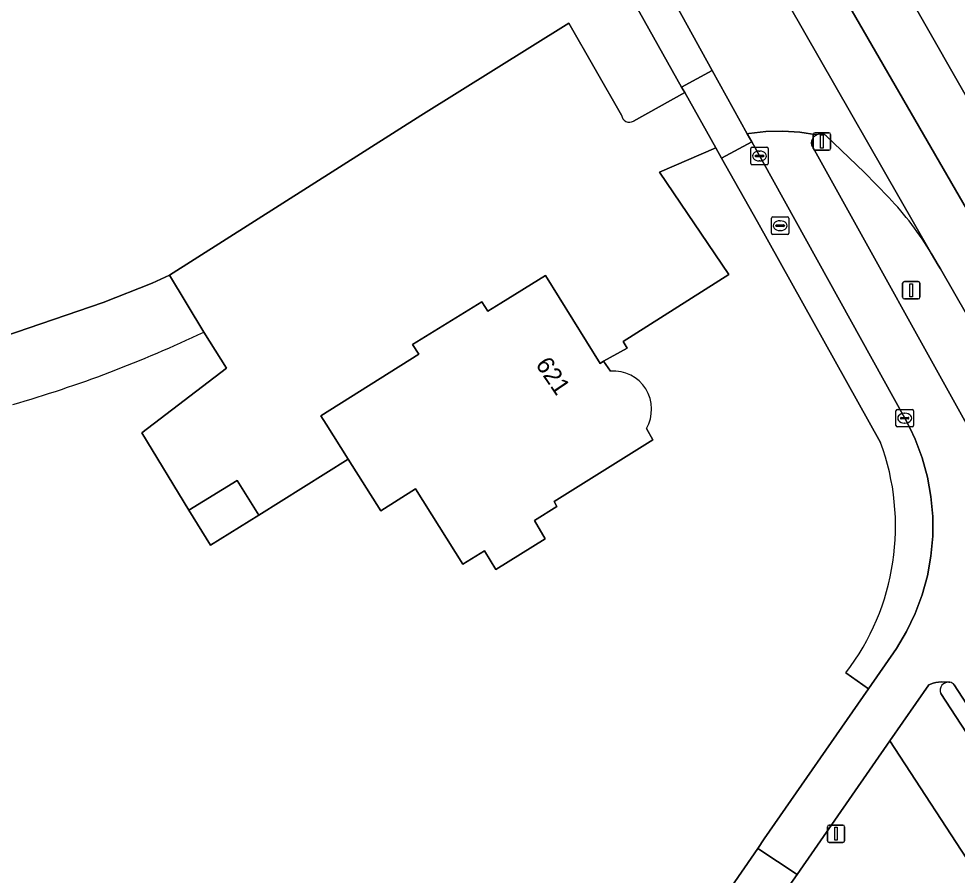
# Model space of a CAD drawing. Extents: x 158132 to 159664, y 385256 to 387218.
# Drawn here: x 159582.3 to 159636.1, y 385868.1 to 385917.2 of the extents above; entities that cross this region are included whole.
import ezdxf

# ---------------------------------------------------------------- set-up
doc = ezdxf.new("R2010")
doc.units = 0
for name, color, linetype in [('IMGEO_Berm_groen', 7, 'Continuous'), ('IMGEO_Brandkraan', 7, 'Continuous'), ('IMGEO_Erf', 7, 'Continuous'), ('IMGEO_Fietspad_gesloten', 7, 'Continuous'), ('IMGEO_Fietspad_open', 7, 'Continuous'), ('IMGEO_Groenvoorziening', 7, 'Continuous'), ('IMGEO_Kolk', 7, 'Continuous'), ('IMGEO_Lichtmast', 7, 'Continuous'), ('IMGEO_Loofbos', 7, 'Continuous'), ('IMGEO_Pand', 7, 'Continuous'), ('IMGEO_Pand_nummerreeks', 7, 'Continuous'), ('IMGEO_Rijbaan_lokaal_gesloten', 7, 'Continuous'), ('IMGEO_Rijbaan_lokaal_open', 7, 'Continuous'), ('IMGEO_Rijbaan_regionaal_gesloten', 7, 'Continuous'), ('IMGEO_Verkeersbordpaal', 7, 'Continuous'), ('IMGEO_Verkeerseiland_groen', 7, 'Continuous'), ('IMGEO_Verkeerseiland_open', 7, 'Continuous'), ('IMGEO_Voetpad_open', 7, 'Continuous')]:
    doc.layers.add(name, color=color, linetype=linetype)

msp = doc.modelspace()

# ---------------------------------------------------------------- linework, layer by layer
at = {"layer": 'IMGEO_Berm_groen'}
msp.add_lwpolyline([(159637.038, 385867.919), (159637.214, 385868.136), (159632.224, 385875.767), (159626.916, 385868.115), (159624.212, 385864.277)], dxfattribs=at)
at = {"layer": 'IMGEO_Brandkraan'}
for p, q in [((159625.439, 385904.87), (159625.439, 385905.722)), ((159625.514, 385905.796), (159626.366, 385905.796)), ((159625.927, 385905.576), (159625.952, 385905.576)), ((159626.44, 385905.722), (159626.44, 385904.87)), ((159625.698, 385905.29), (159625.698, 385905.302)), ((159626.136, 385905.253), (159625.738, 385905.253)), ((159625.741, 385905.339), (159626.139, 385905.339)), ((159625.95, 385905.016), (159625.925, 385905.016)), ((159626.182, 385905.302), (159626.182, 385905.29)), ((159626.366, 385904.796), (159625.514, 385904.796))]:
    msp.add_line(p, q, dxfattribs=at)
for points in [[(159625.439, 385904.87), (159625.439, 385905.722)], [(159625.514, 385905.796), (159626.366, 385905.796)], [(159626.44, 385905.722), (159626.44, 385904.87)], [(159626.366, 385904.796), (159625.514, 385904.796)]]:
    msp.add_lwpolyline(points, dxfattribs=at)
for centre, radius, start, end in [((159625.516, 385905.72), 0.0765, 91.552, 178.448), ((159625.516, 385905.72), 0.0765, 91.552, 178.448), ((159626.364, 385905.72), 0.0765, 1.552, 88.448), ((159626.364, 385905.72), 0.0765, 1.552, 88.448), ((159625.738, 385905.299), 0.0403, 85.8775, 175.7526), ((159625.735, 385905.289), 0.0366, 178.938, 274.7102), ((159626.139, 385905.296), 0.043, 264.8664, 352.4533), ((159626.143, 385905.301), 0.0386, 1.7309, 96.639), ((159625.516, 385904.872), 0.0765, 181.552, 268.448), ((159625.516, 385904.872), 0.0765, 181.552, 268.448), ((159626.364, 385904.872), 0.0765, 271.552, 358.448), ((159626.364, 385904.872), 0.0765, 271.552, 358.448)]:
    msp.add_arc(centre, radius, start, end, dxfattribs=at)
for centre, major_axis, ratio, start_param, end_param in [((159625.926, 385905.296), (-0.387, 0.002), 0.722429, 4.712389, 7.853982), ((159625.951, 385905.296), (-0.39, 0.002), 0.717154, 1.570796, 4.712389)]:
    msp.add_ellipse(centre, major_axis=major_axis, ratio=ratio, start_param=start_param, end_param=end_param, dxfattribs=at)
at = {"layer": 'IMGEO_Erf'}
for points in [[(159616.852, 385911.629), (159613.839, 385916.903), (159605.352, 385911.616), (159590.954, 385902.461), (159592.911, 385899.202), (159594.223, 385897.133), (159589.363, 385893.417), (159592.069, 385888.986), (159594.829, 385890.703), (159596.068, 385888.712), (159601.194, 385891.921), (159599.933, 385893.92), (159599.632, 385894.398), (159605.232, 385897.93), (159604.877, 385898.496), (159608.856, 385900.936)], [(159608.856, 385900.936), (159609.186, 385900.399), (159609.946, 385900.865), (159612.495, 385902.446), (159615.623, 385897.403), (159615.822, 385897.526), (159617.182, 385898.284), (159616.941, 385898.665), (159622.996, 385902.496), (159619.025, 385908.359), (159622.254, 385909.762), (159620.472, 385912.931), (159617.535, 385911.29)]]:
    msp.add_lwpolyline(points, dxfattribs=at)
msp.add_arc((159617.307, 385911.688), 0.459, 187.3708, 299.8352, dxfattribs=at)
at = {"layer": 'IMGEO_Fietspad_gesloten'}
msp.add_lwpolyline([(159619.1, 385856.817), (159620.311, 385858.67), (159624.212, 385864.277), (159626.916, 385868.115), (159624.659, 385869.611), (159616.919, 385858.384), (159582.583, 385808.425), (159568.784, 385788.536), (159555.531, 385769.715)], dxfattribs=at)
at = {"layer": 'IMGEO_Fietspad_open'}
for points in [[(159627.807, 385909.792), (159627.794, 385909.815), (159627.776, 385909.857), (159627.761, 385909.9), (159627.75, 385909.944), (159627.743, 385909.989), (159627.741, 385910.034), (159627.742, 385910.079), (159627.747, 385910.124), (159627.756, 385910.169), (159627.769, 385910.212), (159627.786, 385910.254), (159627.807, 385910.294), (159627.831, 385910.333), (159627.859, 385910.369), (159627.89, 385910.402), (159627.923, 385910.433), (159627.959, 385910.46), (159627.998, 385910.484), (159628.038, 385910.505), (159627.072, 385910.653), (159626.096, 385910.713), (159625.119, 385910.687), (159624.148, 385910.573), (159624.06, 385910.558), (159624.309, 385910.106), (159633.08, 385894.263), (159633.393, 385893.677), (159633.675, 385893.061), (159634.075, 385891.993), (159634.377, 385890.893), (159634.58, 385889.77), (159634.682, 385888.634), (159634.682, 385887.494), (159634.581, 385886.358), (159634.378, 385885.235), (159634.076, 385884.135), (159633.676, 385883.067), (159633.183, 385882.038), (159632.6, 385881.058), (159631.003, 385878.757), (159625.03, 385870.149), (159624.659, 385869.611), (159626.916, 385868.115), (159632.224, 385875.767), (159634.458, 385878.988), (159634.557, 385879.03), (159634.704, 385879.079), (159634.856, 385879.116), (159635.01, 385879.138), (159635.166, 385879.147), (159635.6, 385879.143), (159635.663, 385879.127)], [(159637.564, 385892.224), (159627.807, 385909.792)], [(159635.919, 385878.989), (159640.394, 385872.067)]]:
    msp.add_lwpolyline(points, dxfattribs=at)
msp.add_arc((159635.577, 385878.66), 0.475, 43.8314, 79.5137, dxfattribs=at)
at = {"layer": 'IMGEO_Groenvoorziening'}
for points in [[(159617.535, 385911.29), (159620.472, 385912.931), (159620.297, 385913.244), (159612.976, 385926.325)], [(159581.451, 385898.939), (159587.148, 385900.903), (159589.952, 385902.005), (159590.954, 385902.461), (159605.352, 385911.616), (159613.839, 385916.903), (159616.852, 385911.629)]]:
    msp.add_lwpolyline(points, dxfattribs=at)
msp.add_arc((159617.307, 385911.688), 0.459, 187.3708, 299.8352, dxfattribs=at)
at = {"layer": 'IMGEO_Kolk'}
for p, q in [((159624.332, 385909.793), (159625.184, 385909.793)), ((159624.257, 385908.867), (159624.257, 385909.719)), ((159624.516, 385909.287), (159624.516, 385909.299)), ((159624.954, 385909.25), (159624.556, 385909.25)), ((159624.559, 385909.336), (159624.957, 385909.336)), ((159624.745, 385909.573), (159624.77, 385909.573)), ((159625, 385909.299), (159625, 385909.287)), ((159625.258, 385909.719), (159625.258, 385908.867)), ((159625.184, 385908.793), (159624.332, 385908.793)), ((159624.768, 385909.013), (159624.743, 385909.013)), ((159632.651, 385894.766), (159633.503, 385894.766)), ((159632.576, 385893.84), (159632.576, 385894.692)), ((159632.835, 385894.26), (159632.835, 385894.272)), ((159633.273, 385894.223), (159632.875, 385894.223)), ((159632.878, 385894.309), (159633.276, 385894.309)), ((159633.064, 385894.546), (159633.089, 385894.546)), ((159633.319, 385894.272), (159633.319, 385894.26)), ((159633.577, 385894.692), (159633.577, 385893.84)), ((159633.503, 385893.766), (159632.651, 385893.766)), ((159633.087, 385893.986), (159633.062, 385893.986))]:
    msp.add_line(p, q, dxfattribs=at)
for points in [[(159624.332, 385909.793), (159625.184, 385909.793)], [(159624.257, 385908.867), (159624.257, 385909.719)], [(159625.258, 385909.719), (159625.258, 385908.867)], [(159625.184, 385908.793), (159624.332, 385908.793)], [(159632.651, 385894.766), (159633.503, 385894.766)], [(159632.576, 385893.84), (159632.576, 385894.692)], [(159633.577, 385894.692), (159633.577, 385893.84)], [(159633.503, 385893.766), (159632.651, 385893.766)]]:
    msp.add_lwpolyline(points, dxfattribs=at)
for centre, radius, start, end in [((159624.334, 385909.717), 0.0765, 91.552, 178.448), ((159624.334, 385909.717), 0.0765, 91.552, 178.448), ((159625.182, 385909.717), 0.0765, 1.552, 88.448), ((159625.182, 385909.717), 0.0765, 1.552, 88.448), ((159624.556, 385909.296), 0.0403, 85.8775, 175.7526), ((159624.553, 385909.286), 0.0366, 178.938, 274.7102), ((159624.957, 385909.293), 0.043, 264.8664, 352.4533), ((159624.961, 385909.298), 0.0386, 1.7309, 96.639), ((159624.334, 385908.869), 0.0765, 181.552, 268.448), ((159624.334, 385908.869), 0.0765, 181.552, 268.448), ((159625.182, 385908.869), 0.0765, 271.552, 358.448), ((159625.182, 385908.869), 0.0765, 271.552, 358.448), ((159632.653, 385894.69), 0.0765, 91.552, 178.448), ((159632.653, 385894.69), 0.0765, 91.552, 178.448), ((159633.501, 385894.69), 0.0765, 1.552, 88.448), ((159633.501, 385894.69), 0.0765, 1.552, 88.448), ((159632.875, 385894.269), 0.0403, 85.8775, 175.7526), ((159632.872, 385894.259), 0.0366, 178.938, 274.7102), ((159633.276, 385894.266), 0.043, 264.8664, 352.4533), ((159633.28, 385894.271), 0.0386, 1.7309, 96.639), ((159632.653, 385893.842), 0.0765, 181.552, 268.448), ((159632.653, 385893.842), 0.0765, 181.552, 268.448), ((159633.501, 385893.842), 0.0765, 271.552, 358.448), ((159633.501, 385893.842), 0.0765, 271.552, 358.448)]:
    msp.add_arc(centre, radius, start, end, dxfattribs=at)
for centre, major_axis, ratio, start_param, end_param in [((159624.744, 385909.293), (-0.387, 0.002), 0.722429, 4.712389, 7.853982), ((159624.769, 385909.293), (-0.39, 0.002), 0.717154, 1.570796, 4.712389), ((159633.063, 385894.266), (-0.387, 0.002), 0.722429, 4.712389, 7.853982), ((159633.088, 385894.266), (-0.39, 0.002), 0.717154, 1.570796, 4.712389)]:
    msp.add_ellipse(centre, major_axis=major_axis, ratio=ratio, start_param=start_param, end_param=end_param, dxfattribs=at)
at = {"layer": 'IMGEO_Lichtmast'}
for p, q in [((159628.645, 385870.05), (159628.645, 385870.85)), ((159628.645, 385870.85), (159628.645, 385870.05)), ((159628.745, 385870.95), (159629.535, 385870.95)), ((159629.535, 385870.95), (159628.745, 385870.95)), ((159629.635, 385870.85), (159629.635, 385870.05)), ((159629.635, 385870.05), (159629.635, 385870.85)), ((159629.535, 385869.95), (159628.745, 385869.95)), ((159628.745, 385869.95), (159629.535, 385869.95))]:
    msp.add_line(p, q, dxfattribs=at)
msp.add_lwpolyline([(159629.065, 385870.825), (159629.215, 385870.825), (159629.215, 385870.075), (159629.065, 385870.075), (159629.065, 385870.825)], dxfattribs=at)
for centre, start, end in [((159628.745, 385870.85), 90, 180), ((159628.745, 385870.85), 90, 180), ((159629.535, 385870.85), 0, 90), ((159629.535, 385870.85), 360, 90), ((159628.745, 385870.05), 180, 270), ((159628.745, 385870.05), 180, 270), ((159629.535, 385870.05), 270, 0), ((159629.535, 385870.05), 270, 0)]:
    msp.add_arc(centre, 0.1, start, end, dxfattribs=at)
at = {"layer": 'IMGEO_Loofbos'}
for points in [[(159631.694, 385892.873), (159624.636, 385905.523), (159622.588, 385909.167), (159622.254, 385909.762), (159619.025, 385908.359), (159622.996, 385902.496), (159616.941, 385898.665), (159617.182, 385898.284), (159615.822, 385897.526), (159616.226, 385896.964)], [(159618.275, 385893.673), (159618.645, 385893.03), (159612.991, 385889.483), (159613.15, 385889.213), (159611.871, 385888.41), (159612.485, 385887.354), (159609.658, 385885.595), (159608.993, 385886.665), (159607.759, 385885.897), (159605.041, 385890.207), (159603.062, 385888.959), (159601.194, 385891.921), (159596.068, 385888.712), (159593.308, 385886.995), (159592.069, 385888.986), (159589.363, 385893.417), (159594.223, 385897.133), (159592.911, 385899.202)], [(159616.919, 385858.384), (159624.659, 385869.611), (159625.03, 385870.149), (159631.003, 385878.757), (159629.71, 385879.67)]]:
    msp.add_lwpolyline(points, dxfattribs=at)
for centre, radius, start, end in [((159562.297, 385963.355), 71.083, 286.0683, 295.51031), ((159616.387, 385894.781), 2.189, 329.6039, 94.2094), ((159618.711, 385888.073), 13.842, 322.62, 20.2883)]:
    msp.add_arc(centre, radius, start, end, dxfattribs=at)
at = {"layer": 'IMGEO_Pand'}
msp.add_lwpolyline([(159616.226, 385896.964), (159615.822, 385897.526), (159615.623, 385897.403), (159612.495, 385902.446), (159609.946, 385900.865), (159609.186, 385900.399), (159608.856, 385900.936), (159604.877, 385898.496), (159605.232, 385897.93), (159599.632, 385894.398), (159599.933, 385893.92), (159601.194, 385891.921), (159603.062, 385888.959), (159605.041, 385890.207), (159607.759, 385885.897), (159608.993, 385886.665), (159609.658, 385885.595), (159612.485, 385887.354), (159611.871, 385888.41), (159613.15, 385889.213), (159612.991, 385889.483), (159618.645, 385893.03), (159618.275, 385893.673)], dxfattribs=at)
msp.add_lwpolyline([(159592.069, 385888.986), (159593.308, 385886.995), (159596.068, 385888.712), (159594.829, 385890.703)], close=True, dxfattribs=at)
msp.add_arc((159616.387, 385894.781), 2.189, 329.6039, 94.2094, dxfattribs=at)
at = {"layer": 'IMGEO_Rijbaan_lokaal_gesloten'}
msp.add_lwpolyline([(159592.911, 385899.202), (159590.954, 385902.461), (159589.952, 385902.005), (159587.148, 385900.903), (159581.451, 385898.939)], dxfattribs=at)
msp.add_arc((159562.297, 385963.355), 71.083, 286.0683, 295.51031, dxfattribs=at)
at = {"layer": 'IMGEO_Rijbaan_lokaal_open'}
for points in [[(159593.025, 385966.279), (159595.331, 385962.368), (159596.877, 385959.69), (159604.892, 385945.35), (159605.315, 385944.586), (159607.486, 385940.665), (159614.277, 385928.306), (159622.049, 385914.2), (159624.06, 385910.558), (159624.148, 385910.573), (159625.119, 385910.687), (159626.096, 385910.713), (159627.072, 385910.653), (159628.038, 385910.505)], [(159634.618, 385903.691), (159626.382, 385918.054)], [(159628.582, 385910.441), (159630.763, 385908.363), (159632.172, 385906.913)]]:
    msp.add_lwpolyline(points, dxfattribs=at)
for centre, radius, start, end in [((159628.26, 385910.044), 0.511, 50.9124, 115.6679), ((159618.212, 385893.776), 19.17, 31.1475, 43.2608)]:
    msp.add_arc(centre, radius, start, end, dxfattribs=at)
at = {"layer": 'IMGEO_Rijbaan_regionaal_gesloten'}
for points in [[(159499.651, 386137.219), (159496.379, 386135.29), (159503.232, 386124.33), (159517.304, 386101.878), (159529.011, 386083.065), (159545.802, 386056.241), (159576.14, 386007.176), (159580.646, 386000.222), (159582.268, 385997.49), (159587.286, 385989.429), (159590.929, 385983.677), (159593.823, 385978.986), (159596.488, 385974.358), (159598.531, 385971.012), (159611.522, 385949.695), (159641.915, 385897.112), (159642.042, 385896.892), (159644.386, 385899.081), (159644.13, 385899.529), (159600.527, 385975.989), (159574.471, 386016.885), (159520.444, 386103.637)], [(159596.488, 385974.358), (159601.152, 385965.61), (159611.619, 385945.057), (159614.705, 385939.573), (159619.492, 385930.188), (159620.936, 385927.556), (159626.382, 385918.054), (159634.618, 385903.691), (159635.002, 385903.043), (159635.137, 385902.822), (159639.755, 385894.755), (159642.042, 385896.892), (159641.915, 385897.112), (159611.522, 385949.695), (159598.531, 385971.012)]]:
    msp.add_lwpolyline(points, close=True, dxfattribs=at)
msp.add_lwpolyline([(159574.471, 386016.885), (159600.527, 385975.989), (159644.13, 385899.529), (159644.386, 385899.081), (159646.73, 385901.271), (159646.344, 385901.945), (159618.413, 385950.738), (159611.944, 385962.856), (159609.132, 385968.039), (159604.449, 385976.284), (159602.622, 385979.469), (159601.113, 385981.934), (159599.683, 385984.229), (159596.933, 385988.677), (159593.396, 385994.269), (159590.289, 385999.259)], dxfattribs=at)
at = {"layer": 'IMGEO_Verkeersbordpaal'}
for p, q in [((159627.838, 385909.724), (159627.838, 385910.524)), ((159627.838, 385910.524), (159627.838, 385909.724)), ((159627.938, 385910.624), (159628.728, 385910.624)), ((159628.728, 385910.624), (159627.938, 385910.624)), ((159628.828, 385910.524), (159628.828, 385909.724)), ((159628.828, 385909.724), (159628.828, 385910.524)), ((159628.728, 385909.624), (159627.938, 385909.624)), ((159627.938, 385909.624), (159628.728, 385909.624)), ((159632.96, 385901.199), (159632.96, 385901.999)), ((159632.96, 385901.999), (159632.96, 385901.199)), ((159633.06, 385902.099), (159633.85, 385902.099)), ((159633.85, 385902.099), (159633.06, 385902.099)), ((159633.95, 385901.999), (159633.95, 385901.199)), ((159633.95, 385901.199), (159633.95, 385901.999)), ((159633.85, 385901.099), (159633.06, 385901.099)), ((159633.06, 385901.099), (159633.85, 385901.099))]:
    msp.add_line(p, q, dxfattribs=at)
for points in [[(159628.258, 385910.499), (159628.408, 385910.499), (159628.408, 385909.749), (159628.258, 385909.749), (159628.258, 385910.499)], [(159633.38, 385901.974), (159633.53, 385901.974), (159633.53, 385901.224), (159633.38, 385901.224), (159633.38, 385901.974)]]:
    msp.add_lwpolyline(points, dxfattribs=at)
for centre, start, end in [((159627.938, 385910.524), 90, 180), ((159627.938, 385910.524), 90, 180), ((159628.728, 385910.524), 0, 90), ((159628.728, 385910.524), 360, 90), ((159627.938, 385909.724), 180, 270), ((159627.938, 385909.724), 180, 270), ((159628.728, 385909.724), 270, 0), ((159628.728, 385909.724), 270, 0), ((159633.06, 385901.999), 90, 180), ((159633.06, 385901.999), 90, 180), ((159633.85, 385901.999), 0, 90), ((159633.85, 385901.999), 360, 90), ((159633.06, 385901.199), 180, 270), ((159633.06, 385901.199), 180, 270), ((159633.85, 385901.199), 270, 0), ((159633.85, 385901.199), 270, 0)]:
    msp.add_arc(centre, 0.1, start, end, dxfattribs=at)
at = {"layer": 'IMGEO_Verkeerseiland_groen'}
for points in [[(159628.038, 385910.505), (159627.998, 385910.484), (159627.959, 385910.46), (159627.923, 385910.433), (159627.89, 385910.402), (159627.859, 385910.369), (159627.831, 385910.333), (159627.807, 385910.294), (159627.786, 385910.254), (159627.769, 385910.212), (159627.756, 385910.169), (159627.747, 385910.124), (159627.742, 385910.079), (159627.741, 385910.034), (159627.743, 385909.989), (159627.75, 385909.944), (159627.761, 385909.9), (159627.776, 385909.857), (159627.794, 385909.815), (159627.807, 385909.792), (159637.564, 385892.224)], [(159632.172, 385906.913), (159630.763, 385908.363), (159628.582, 385910.441)], [(159635.137, 385902.822), (159635.002, 385903.043), (159634.618, 385903.691)], [(159639.755, 385894.755), (159635.137, 385902.822)]]:
    msp.add_lwpolyline(points, dxfattribs=at)
for centre, radius, start, end in [((159628.26, 385910.044), 0.511, 50.9124, 115.6679), ((159618.212, 385893.776), 19.17, 31.1475, 43.2608)]:
    msp.add_arc(centre, radius, start, end, dxfattribs=at)
at = {"layer": 'IMGEO_Verkeerseiland_open'}
msp.add_lwpolyline([(159635.14, 385878.479), (159639.809, 385871.344), (159640.394, 385872.067), (159635.919, 385878.989)], dxfattribs=at)
for centre, radius, start, end in [((159635.577, 385878.662), 0.473, 79.4918, 202.6943), ((159635.577, 385878.66), 0.475, 43.8314, 79.5137)]:
    msp.add_arc(centre, radius, start, end, dxfattribs=at)
at = {"layer": 'IMGEO_Voetpad_open'}
for points in [[(159582.66, 385978.825), (159586.231, 385973.567), (159591.547, 385964.41), (159593.433, 385961.16), (159599.633, 385950.479), (159603.878, 385942.752), (159604.109, 385942.858), (159605.764, 385939.828), (159605.6, 385939.741), (159612.976, 385926.325), (159620.297, 385913.244), (159622.049, 385914.2), (159614.277, 385928.306), (159607.486, 385940.665), (159606.576, 385940.161), (159604.405, 385944.082), (159605.315, 385944.586), (159604.892, 385945.35), (159596.877, 385959.69), (159595.331, 385962.368), (159594.435, 385961.84), (159592.129, 385965.751), (159593.025, 385966.279)], [(159629.71, 385879.67), (159631.003, 385878.757), (159632.6, 385881.058), (159633.183, 385882.038), (159633.676, 385883.067), (159634.076, 385884.135), (159634.378, 385885.235), (159634.581, 385886.358), (159634.682, 385887.494), (159634.682, 385888.634), (159634.58, 385889.77), (159634.377, 385890.893), (159634.075, 385891.993), (159633.675, 385893.061), (159633.393, 385893.677), (159633.08, 385894.263), (159624.309, 385910.106), (159622.588, 385909.167), (159624.636, 385905.523), (159631.694, 385892.873)], [(159635.663, 385879.127), (159635.6, 385879.143), (159635.166, 385879.147), (159635.01, 385879.138), (159634.856, 385879.116), (159634.704, 385879.079), (159634.557, 385879.03), (159634.458, 385878.988), (159632.224, 385875.767), (159637.214, 385868.136), (159639.809, 385871.344), (159635.14, 385878.479)]]:
    msp.add_lwpolyline(points, dxfattribs=at)
msp.add_lwpolyline([(159622.254, 385909.762), (159622.588, 385909.167), (159624.309, 385910.106), (159624.06, 385910.558), (159622.049, 385914.2), (159620.297, 385913.244), (159620.472, 385912.931)], close=True, dxfattribs=at)
for centre, radius, start, end in [((159618.711, 385888.073), 13.842, 322.62, 20.2883), ((159635.577, 385878.662), 0.473, 79.4918, 202.6943)]:
    msp.add_arc(centre, radius, start, end, dxfattribs=at)

# ---------------------------------------------------------------- texts
at = {"layer": 'IMGEO_Pand_nummerreeks'}
msp.add_text('621', height=1, rotation=304.2397, dxfattribs=at).set_placement((159611.893, 385897.34))

doc.saveas('drawing.dxf')
